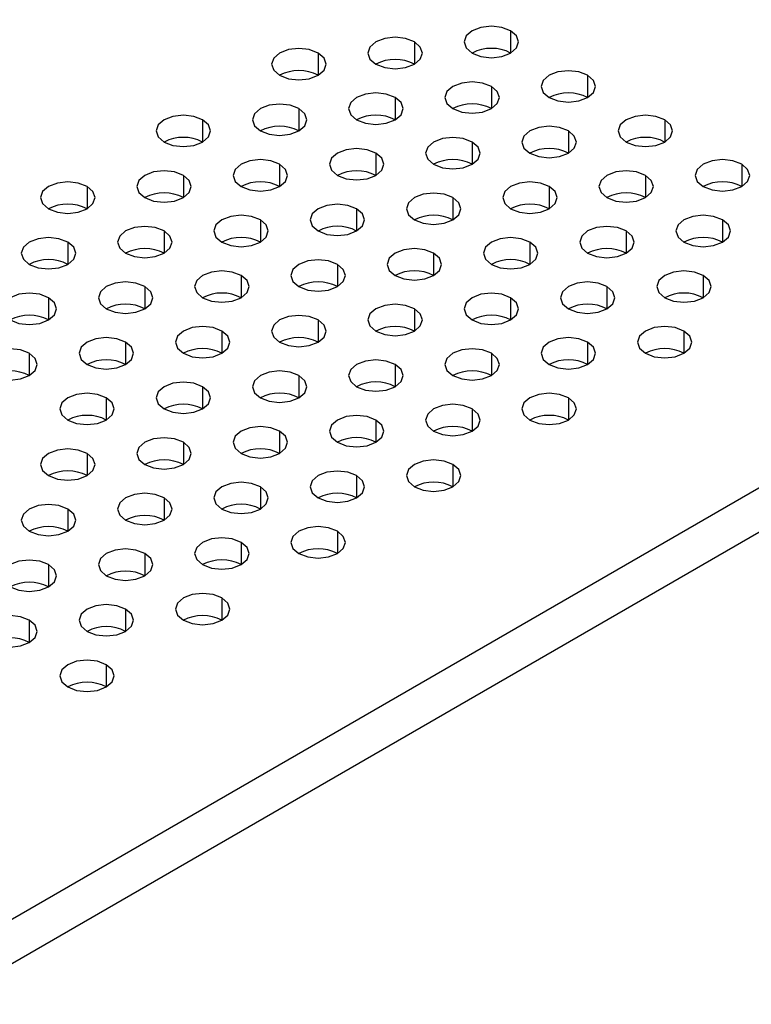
# Model space of a CAD drawing. Header units: millimetres. Extents: x 0 to 1118, y 0 to 864.
# Tile 417 of 438: x 1003.89 to 1006.58, y 699.69 to 703.3. Entities that reach past the tile are written whole.
import ezdxf

# ---------------------------------------------------------------- set-up
doc = ezdxf.new("R2010")
doc.units = ezdxf.units.MM

msp = doc.modelspace()

# ---------------------------------------------------------------- linework, layer by layer
at = {"color": 7, "linetype": 'Continuous', "lineweight": 25}
for p, q in [((1014.0395, 705.8734), (939.2276, 662.6854)), ((1014.1102, 705.7509), (939.2983, 662.5629))]:
    msp.add_line(p, q, dxfattribs=at)
at = {"color": 8, "linetype": 'Continuous', "lineweight": 25}
for p, q in [((1005.6957, 703.2609), (1005.6957, 703.1793)), ((1005.3421, 703.2201), (1005.3421, 703.1384)), ((1004.9886, 703.1793), (1004.9886, 703.0976)), ((1005.9785, 703.0976), (1005.9785, 703.016)), ((1005.625, 703.0568), (1005.625, 702.9752)), ((1005.2714, 703.016), (1005.2714, 702.9343)), ((1004.9179, 702.9752), (1004.9179, 702.8935)), ((1004.5643, 702.9343), (1004.5643, 702.8527)), ((1006.2614, 702.9343), (1006.2614, 702.8527)), ((1005.9078, 702.8935), (1005.9078, 702.8119)), ((1005.5543, 702.8527), (1005.5543, 702.7711)), ((1005.2007, 702.8119), (1005.2007, 702.7302)), ((1004.8471, 702.7711), (1004.8471, 702.6894)), ((1006.5442, 702.7711), (1006.5442, 702.6894)), ((1004.4936, 702.7302), (1004.4936, 702.6486)), ((1006.1906, 702.7302), (1006.1906, 702.6486)), ((1004.14, 702.6894), (1004.14, 702.6078)), ((1005.8371, 702.6894), (1005.8371, 702.6078)), ((1005.4835, 702.6486), (1005.4835, 702.567)), ((1005.13, 702.6078), (1005.13, 702.5261)), ((1004.7764, 702.567), (1004.7764, 702.4853)), ((1006.4735, 702.567), (1006.4735, 702.4853)), ((1004.4229, 702.5261), (1004.4229, 702.4445)), ((1006.1199, 702.5261), (1006.1199, 702.4445)), ((1004.0693, 702.4853), (1004.0693, 702.4037)), ((1005.7664, 702.4853), (1005.7664, 702.4037)), ((1005.4128, 702.4445), (1005.4128, 702.3629)), ((1005.0593, 702.4037), (1005.0593, 702.322)), ((1004.7057, 702.3629), (1004.7057, 702.2812)), ((1006.4028, 702.3629), (1006.4028, 702.2812)), ((1004.3522, 702.322), (1004.3522, 702.2404)), ((1006.0492, 702.322), (1006.0492, 702.2404)), ((1003.9986, 702.2812), (1003.9986, 702.1996)), ((1005.6957, 702.2812), (1005.6957, 702.1996)), ((1005.3421, 702.2404), (1005.3421, 702.1587)), ((1004.9886, 702.1996), (1004.9886, 702.1179)), ((1004.635, 702.1587), (1004.635, 702.0771)), ((1006.3321, 702.1587), (1006.3321, 702.0771)), ((1004.2815, 702.1179), (1004.2815, 702.0363)), ((1005.9785, 702.1179), (1005.9785, 702.0363)), ((1003.9279, 702.0771), (1003.9279, 701.9955)), ((1005.625, 702.0771), (1005.625, 701.9955)), ((1005.2714, 702.0363), (1005.2714, 701.9546)), ((1004.9179, 701.9955), (1004.9179, 701.9138)), ((1004.5643, 701.9546), (1004.5643, 701.873)), ((1004.2107, 701.9138), (1004.2107, 701.8322)), ((1005.9078, 701.9138), (1005.9078, 701.8322)), ((1005.5543, 701.873), (1005.5543, 701.7914)), ((1005.2007, 701.8322), (1005.2007, 701.7505)), ((1004.8471, 701.7914), (1004.8471, 701.7097)), ((1004.4936, 701.7505), (1004.4936, 701.6689)), ((1004.14, 701.7097), (1004.14, 701.6281)), ((1005.4835, 701.6689), (1005.4835, 701.5873)), ((1005.13, 701.6281), (1005.13, 701.5464)), ((1004.7764, 701.5873), (1004.7764, 701.5056)), ((1004.4229, 701.5464), (1004.4229, 701.4648)), ((1004.0693, 701.5056), (1004.0693, 701.424)), ((1005.0593, 701.424), (1005.0593, 701.3423)), ((1004.7057, 701.3832), (1004.7057, 701.3015)), ((1004.3522, 701.3423), (1004.3522, 701.2607)), ((1003.9986, 701.3015), (1003.9986, 701.2199)), ((1004.635, 701.1791), (1004.635, 701.0974)), ((1004.2815, 701.1382), (1004.2815, 701.0566)), ((1003.9279, 701.0974), (1003.9279, 701.0158)), ((1004.2107, 700.9341), (1004.2107, 700.8525))]:
    msp.add_line(p, q, dxfattribs=at)
at = {"color": 7, "linetype": 'Continuous', "lineweight": 25, "flags": 128}
for points in [[(1005.6957, 703.2609), (1005.6632, 703.2734), (1005.625, 703.2778), (1005.5867, 703.2734), (1005.5543, 703.2609), (1005.5326, 703.2422), (1005.525, 703.2201), (1005.5326, 703.198), (1005.5543, 703.1793)], [(1005.3421, 703.2201), (1005.3097, 703.2326), (1005.2714, 703.237), (1005.2331, 703.2326), (1005.2007, 703.2201), (1005.179, 703.2014), (1005.1714, 703.1793), (1005.179, 703.1572), (1005.2007, 703.1384)], [(1005.5543, 703.1793), (1005.5867, 703.1667), (1005.625, 703.1623), (1005.6632, 703.1667), (1005.6957, 703.1793), (1005.7173, 703.198), (1005.725, 703.2201), (1005.7173, 703.2422), (1005.6957, 703.2609)], [(1005.2007, 703.1384), (1005.2331, 703.1259), (1005.2714, 703.1215), (1005.3097, 703.1259), (1005.3421, 703.1384), (1005.3638, 703.1572), (1005.3714, 703.1793), (1005.3638, 703.2014), (1005.3421, 703.2201)], [(1004.9886, 703.1793), (1004.9561, 703.1918), (1004.9179, 703.1962), (1004.8796, 703.1918), (1004.8471, 703.1793), (1004.8255, 703.1605), (1004.8179, 703.1384), (1004.8255, 703.1163), (1004.8471, 703.0976)], [(1004.8471, 703.0976), (1004.8796, 703.0851), (1004.9179, 703.0807), (1004.9561, 703.0851), (1004.9886, 703.0976), (1005.0102, 703.1163), (1005.0179, 703.1384), (1005.0102, 703.1605), (1004.9886, 703.1793)], [(1005.9785, 703.0976), (1005.9461, 703.1101), (1005.9078, 703.1145), (1005.8695, 703.1101), (1005.8371, 703.0976), (1005.8154, 703.0789), (1005.8078, 703.0568), (1005.8154, 703.0347), (1005.8371, 703.016)], [(1005.8371, 703.016), (1005.8695, 703.0035), (1005.9078, 702.9991), (1005.9461, 703.0035), (1005.9785, 703.016), (1006.0002, 703.0347), (1006.0078, 703.0568), (1006.0002, 703.0789), (1005.9785, 703.0976)], [(1005.625, 703.0568), (1005.5925, 703.0693), (1005.5543, 703.0737), (1005.516, 703.0693), (1005.4835, 703.0568), (1005.4619, 703.0381), (1005.4543, 703.016), (1005.4619, 702.9939), (1005.4835, 702.9752)], [(1005.4835, 702.9752), (1005.516, 702.9626), (1005.5543, 702.9582), (1005.5925, 702.9626), (1005.625, 702.9752), (1005.6466, 702.9939), (1005.6543, 703.016), (1005.6466, 703.0381), (1005.625, 703.0568)], [(1005.2714, 703.016), (1005.239, 703.0285), (1005.2007, 703.0329), (1005.1624, 703.0285), (1005.13, 703.016), (1005.1083, 702.9972), (1005.1007, 702.9752), (1005.1083, 702.9531), (1005.13, 702.9343)], [(1004.9179, 702.9752), (1004.8854, 702.9877), (1004.8471, 702.9921), (1004.8089, 702.9877), (1004.7764, 702.9752), (1004.7548, 702.9564), (1004.7471, 702.9343), (1004.7548, 702.9122), (1004.7764, 702.8935)], [(1005.13, 702.9343), (1005.1624, 702.9218), (1005.2007, 702.9174), (1005.239, 702.9218), (1005.2714, 702.9343), (1005.2931, 702.9531), (1005.3007, 702.9752), (1005.2931, 702.9972), (1005.2714, 703.016)], [(1004.5643, 702.9343), (1004.5319, 702.9468), (1004.4936, 702.9512), (1004.4553, 702.9468), (1004.4229, 702.9343), (1004.4012, 702.9156), (1004.3936, 702.8935), (1004.4012, 702.8714), (1004.4229, 702.8527)], [(1004.7764, 702.8935), (1004.8089, 702.881), (1004.8471, 702.8766), (1004.8854, 702.881), (1004.9179, 702.8935), (1004.9395, 702.9122), (1004.9471, 702.9343), (1004.9395, 702.9564), (1004.9179, 702.9752)], [(1006.2614, 702.9343), (1006.2289, 702.9468), (1006.1906, 702.9512), (1006.1524, 702.9468), (1006.1199, 702.9343), (1006.0983, 702.9156), (1006.0906, 702.8935), (1006.0983, 702.8714), (1006.1199, 702.8527)], [(1004.4229, 702.8527), (1004.4553, 702.8402), (1004.4936, 702.8358), (1004.5319, 702.8402), (1004.5643, 702.8527), (1004.586, 702.8714), (1004.5936, 702.8935), (1004.586, 702.9156), (1004.5643, 702.9343)], [(1006.1199, 702.8527), (1006.1524, 702.8402), (1006.1906, 702.8358), (1006.2289, 702.8402), (1006.2614, 702.8527), (1006.283, 702.8714), (1006.2906, 702.8935), (1006.283, 702.9156), (1006.2614, 702.9343)], [(1005.9078, 702.8935), (1005.8754, 702.906), (1005.8371, 702.9104), (1005.7988, 702.906), (1005.7664, 702.8935), (1005.7447, 702.8748), (1005.7371, 702.8527), (1005.7447, 702.8306), (1005.7664, 702.8119)], [(1005.7664, 702.8119), (1005.7988, 702.7994), (1005.8371, 702.795), (1005.8754, 702.7994), (1005.9078, 702.8119), (1005.9295, 702.8306), (1005.9371, 702.8527), (1005.9295, 702.8748), (1005.9078, 702.8935)], [(1005.5543, 702.8527), (1005.5218, 702.8652), (1005.4835, 702.8696), (1005.4453, 702.8652), (1005.4128, 702.8527), (1005.3912, 702.834), (1005.3835, 702.8119), (1005.3912, 702.7898), (1005.4128, 702.7711)], [(1005.4128, 702.7711), (1005.4453, 702.7585), (1005.4835, 702.7541), (1005.5218, 702.7585), (1005.5543, 702.7711), (1005.5759, 702.7898), (1005.5835, 702.8119), (1005.5759, 702.834), (1005.5543, 702.8527)], [(1005.2007, 702.8119), (1005.1683, 702.8244), (1005.13, 702.8288), (1005.0917, 702.8244), (1005.0593, 702.8119), (1005.0376, 702.7931), (1005.03, 702.7711), (1005.0376, 702.749), (1005.0593, 702.7302)], [(1005.0593, 702.7302), (1005.0917, 702.7177), (1005.13, 702.7133), (1005.1683, 702.7177), (1005.2007, 702.7302), (1005.2224, 702.749), (1005.23, 702.7711), (1005.2224, 702.7931), (1005.2007, 702.8119)], [(1004.8471, 702.7711), (1004.8147, 702.7836), (1004.7764, 702.788), (1004.7382, 702.7836), (1004.7057, 702.7711), (1004.684, 702.7523), (1004.6764, 702.7302), (1004.684, 702.7081), (1004.7057, 702.6894)], [(1004.7057, 702.6894), (1004.7382, 702.6769), (1004.7764, 702.6725), (1004.8147, 702.6769), (1004.8471, 702.6894), (1004.8688, 702.7081), (1004.8764, 702.7302), (1004.8688, 702.7523), (1004.8471, 702.7711)], [(1006.5442, 702.7711), (1006.5118, 702.7836), (1006.4735, 702.788), (1006.4352, 702.7836), (1006.4028, 702.7711), (1006.3811, 702.7523), (1006.3735, 702.7302), (1006.3811, 702.7081), (1006.4028, 702.6894)], [(1006.4028, 702.6894), (1006.4352, 702.6769), (1006.4735, 702.6725), (1006.5118, 702.6769), (1006.5442, 702.6894), (1006.5659, 702.7081), (1006.5735, 702.7302), (1006.5659, 702.7523), (1006.5442, 702.7711)], [(1004.4936, 702.7302), (1004.4611, 702.7427), (1004.4229, 702.7471), (1004.3846, 702.7427), (1004.3522, 702.7302), (1004.3305, 702.7115), (1004.3229, 702.6894), (1004.3305, 702.6673), (1004.3522, 702.6486)], [(1004.3522, 702.6486), (1004.3846, 702.6361), (1004.4229, 702.6317), (1004.4611, 702.6361), (1004.4936, 702.6486), (1004.5153, 702.6673), (1004.5229, 702.6894), (1004.5153, 702.7115), (1004.4936, 702.7302)], [(1006.1906, 702.7302), (1006.1582, 702.7427), (1006.1199, 702.7471), (1006.0817, 702.7427), (1006.0492, 702.7302), (1006.0275, 702.7115), (1006.0199, 702.6894), (1006.0275, 702.6673), (1006.0492, 702.6486)], [(1006.0492, 702.6486), (1006.0817, 702.6361), (1006.1199, 702.6317), (1006.1582, 702.6361), (1006.1906, 702.6486), (1006.2123, 702.6673), (1006.2199, 702.6894), (1006.2123, 702.7115), (1006.1906, 702.7302)], [(1004.14, 702.6894), (1004.1076, 702.7019), (1004.0693, 702.7063), (1004.0311, 702.7019), (1003.9986, 702.6894), (1003.9769, 702.6707), (1003.9693, 702.6486), (1003.9769, 702.6265), (1003.9986, 702.6078)], [(1005.8371, 702.6894), (1005.8047, 702.7019), (1005.7664, 702.7063), (1005.7281, 702.7019), (1005.6957, 702.6894), (1005.674, 702.6707), (1005.6664, 702.6486), (1005.674, 702.6265), (1005.6957, 702.6078)], [(1003.9986, 702.6078), (1004.0311, 702.5953), (1004.0693, 702.5909), (1004.1076, 702.5953), (1004.14, 702.6078), (1004.1617, 702.6265), (1004.1693, 702.6486), (1004.1617, 702.6707), (1004.14, 702.6894)], [(1005.4835, 702.6486), (1005.4511, 702.6611), (1005.4128, 702.6655), (1005.3746, 702.6611), (1005.3421, 702.6486), (1005.3204, 702.6299), (1005.3128, 702.6078), (1005.3204, 702.5857), (1005.3421, 702.567)], [(1005.6957, 702.6078), (1005.7281, 702.5953), (1005.7664, 702.5909), (1005.8047, 702.5953), (1005.8371, 702.6078), (1005.8588, 702.6265), (1005.8664, 702.6486), (1005.8588, 702.6707), (1005.8371, 702.6894)], [(1005.13, 702.6078), (1005.0975, 702.6203), (1005.0593, 702.6247), (1005.021, 702.6203), (1004.9886, 702.6078), (1004.9669, 702.589), (1004.9593, 702.567), (1004.9669, 702.5449), (1004.9886, 702.5261)], [(1005.3421, 702.567), (1005.3746, 702.5544), (1005.4128, 702.55), (1005.4511, 702.5544), (1005.4835, 702.567), (1005.5052, 702.5857), (1005.5128, 702.6078), (1005.5052, 702.6299), (1005.4835, 702.6486)], [(1004.9886, 702.5261), (1005.021, 702.5136), (1005.0593, 702.5092), (1005.0975, 702.5136), (1005.13, 702.5261), (1005.1517, 702.5449), (1005.1593, 702.567), (1005.1517, 702.589), (1005.13, 702.6078)], [(1004.7764, 702.567), (1004.744, 702.5795), (1004.7057, 702.5839), (1004.6675, 702.5795), (1004.635, 702.567), (1004.6133, 702.5482), (1004.6057, 702.5261), (1004.6133, 702.504), (1004.635, 702.4853)], [(1004.635, 702.4853), (1004.6675, 702.4728), (1004.7057, 702.4684), (1004.744, 702.4728), (1004.7764, 702.4853), (1004.7981, 702.504), (1004.8057, 702.5261), (1004.7981, 702.5482), (1004.7764, 702.567)], [(1006.4735, 702.567), (1006.441, 702.5795), (1006.4028, 702.5839), (1006.3645, 702.5795), (1006.3321, 702.567), (1006.3104, 702.5482), (1006.3028, 702.5261), (1006.3104, 702.504), (1006.3321, 702.4853)], [(1006.3321, 702.4853), (1006.3645, 702.4728), (1006.4028, 702.4684), (1006.441, 702.4728), (1006.4735, 702.4853), (1006.4952, 702.504), (1006.5028, 702.5261), (1006.4952, 702.5482), (1006.4735, 702.567)], [(1004.4229, 702.5261), (1004.3904, 702.5386), (1004.3522, 702.543), (1004.3139, 702.5386), (1004.2815, 702.5261), (1004.2598, 702.5074), (1004.2522, 702.4853), (1004.2598, 702.4632), (1004.2815, 702.4445)], [(1004.2815, 702.4445), (1004.3139, 702.432), (1004.3522, 702.4276), (1004.3904, 702.432), (1004.4229, 702.4445), (1004.4446, 702.4632), (1004.4522, 702.4853), (1004.4446, 702.5074), (1004.4229, 702.5261)], [(1006.1199, 702.5261), (1006.0875, 702.5386), (1006.0492, 702.543), (1006.011, 702.5386), (1005.9785, 702.5261), (1005.9568, 702.5074), (1005.9492, 702.4853), (1005.9568, 702.4632), (1005.9785, 702.4445)], [(1005.9785, 702.4445), (1006.011, 702.432), (1006.0492, 702.4276), (1006.0875, 702.432), (1006.1199, 702.4445), (1006.1416, 702.4632), (1006.1492, 702.4853), (1006.1416, 702.5074), (1006.1199, 702.5261)], [(1004.0693, 702.4853), (1004.0369, 702.4978), (1003.9986, 702.5022), (1003.9603, 702.4978), (1003.9279, 702.4853), (1003.9062, 702.4666), (1003.8986, 702.4445), (1003.9062, 702.4224), (1003.9279, 702.4037)], [(1003.9279, 702.4037), (1003.9603, 702.3912), (1003.9986, 702.3868), (1004.0369, 702.3912), (1004.0693, 702.4037), (1004.091, 702.4224), (1004.0986, 702.4445), (1004.091, 702.4666), (1004.0693, 702.4853)], [(1005.7664, 702.4853), (1005.7339, 702.4978), (1005.6957, 702.5022), (1005.6574, 702.4978), (1005.625, 702.4853), (1005.6033, 702.4666), (1005.5957, 702.4445), (1005.6033, 702.4224), (1005.625, 702.4037)], [(1005.625, 702.4037), (1005.6574, 702.3912), (1005.6957, 702.3868), (1005.7339, 702.3912), (1005.7664, 702.4037), (1005.7881, 702.4224), (1005.7957, 702.4445), (1005.7881, 702.4666), (1005.7664, 702.4853)], [(1005.4128, 702.4445), (1005.3804, 702.457), (1005.3421, 702.4614), (1005.3039, 702.457), (1005.2714, 702.4445), (1005.2497, 702.4258), (1005.2421, 702.4037), (1005.2497, 702.3816), (1005.2714, 702.3629)], [(1005.2714, 702.3629), (1005.3039, 702.3503), (1005.3421, 702.3459), (1005.3804, 702.3503), (1005.4128, 702.3629), (1005.4345, 702.3816), (1005.4421, 702.4037), (1005.4345, 702.4258), (1005.4128, 702.4445)], [(1005.0593, 702.4037), (1005.0268, 702.4162), (1004.9886, 702.4206), (1004.9503, 702.4162), (1004.9179, 702.4037), (1004.8962, 702.3849), (1004.8886, 702.3629), (1004.8962, 702.3408), (1004.9179, 702.322)], [(1004.7057, 702.3629), (1004.6733, 702.3754), (1004.635, 702.3798), (1004.5967, 702.3754), (1004.5643, 702.3629), (1004.5426, 702.3441), (1004.535, 702.322), (1004.5426, 702.2999), (1004.5643, 702.2812)], [(1004.9179, 702.322), (1004.9503, 702.3095), (1004.9886, 702.3051), (1005.0268, 702.3095), (1005.0593, 702.322), (1005.081, 702.3408), (1005.0886, 702.3629), (1005.081, 702.3849), (1005.0593, 702.4037)], [(1006.4028, 702.3629), (1006.3703, 702.3754), (1006.3321, 702.3798), (1006.2938, 702.3754), (1006.2614, 702.3629), (1006.2397, 702.3441), (1006.2321, 702.322), (1006.2397, 702.2999), (1006.2614, 702.2812)], [(1004.3522, 702.322), (1004.3197, 702.3345), (1004.2815, 702.3389), (1004.2432, 702.3345), (1004.2107, 702.322), (1004.1891, 702.3033), (1004.1815, 702.2812), (1004.1891, 702.2591), (1004.2107, 702.2404)], [(1004.5643, 702.2812), (1004.5967, 702.2687), (1004.635, 702.2643), (1004.6733, 702.2687), (1004.7057, 702.2812), (1004.7274, 702.2999), (1004.735, 702.322), (1004.7274, 702.3441), (1004.7057, 702.3629)], [(1006.0492, 702.322), (1006.0168, 702.3345), (1005.9785, 702.3389), (1005.9402, 702.3345), (1005.9078, 702.322), (1005.8861, 702.3033), (1005.8785, 702.2812), (1005.8861, 702.2591), (1005.9078, 702.2404)], [(1006.2614, 702.2812), (1006.2938, 702.2687), (1006.3321, 702.2643), (1006.3703, 702.2687), (1006.4028, 702.2812), (1006.4245, 702.2999), (1006.4321, 702.322), (1006.4245, 702.3441), (1006.4028, 702.3629)], [(1003.9986, 702.2812), (1003.9662, 702.2937), (1003.9279, 702.2981), (1003.8896, 702.2937), (1003.8572, 702.2812), (1003.8355, 702.2625), (1003.8279, 702.2404), (1003.8355, 702.2183), (1003.8572, 702.1996)], [(1004.2107, 702.2404), (1004.2432, 702.2279), (1004.2815, 702.2235), (1004.3197, 702.2279), (1004.3522, 702.2404), (1004.3738, 702.2591), (1004.3815, 702.2812), (1004.3738, 702.3033), (1004.3522, 702.322)], [(1005.6957, 702.2812), (1005.6632, 702.2937), (1005.625, 702.2981), (1005.5867, 702.2937), (1005.5543, 702.2812), (1005.5326, 702.2625), (1005.525, 702.2404), (1005.5326, 702.2183), (1005.5543, 702.1996)], [(1005.9078, 702.2404), (1005.9402, 702.2279), (1005.9785, 702.2235), (1006.0168, 702.2279), (1006.0492, 702.2404), (1006.0709, 702.2591), (1006.0785, 702.2812), (1006.0709, 702.3033), (1006.0492, 702.322)], [(1003.8572, 702.1996), (1003.8896, 702.1871), (1003.9279, 702.1827), (1003.9662, 702.1871), (1003.9986, 702.1996), (1004.0203, 702.2183), (1004.0279, 702.2404), (1004.0203, 702.2625), (1003.9986, 702.2812)], [(1005.5543, 702.1996), (1005.5867, 702.1871), (1005.625, 702.1827), (1005.6632, 702.1871), (1005.6957, 702.1996), (1005.7173, 702.2183), (1005.725, 702.2404), (1005.7173, 702.2625), (1005.6957, 702.2812)], [(1005.3421, 702.2404), (1005.3097, 702.2529), (1005.2714, 702.2573), (1005.2331, 702.2529), (1005.2007, 702.2404), (1005.179, 702.2217), (1005.1714, 702.1996), (1005.179, 702.1775), (1005.2007, 702.1587)], [(1005.2007, 702.1587), (1005.2331, 702.1462), (1005.2714, 702.1418), (1005.3097, 702.1462), (1005.3421, 702.1587), (1005.3638, 702.1775), (1005.3714, 702.1996), (1005.3638, 702.2217), (1005.3421, 702.2404)], [(1004.9886, 702.1996), (1004.9561, 702.2121), (1004.9179, 702.2165), (1004.8796, 702.2121), (1004.8471, 702.1996), (1004.8255, 702.1808), (1004.8179, 702.1587), (1004.8255, 702.1367), (1004.8471, 702.1179)], [(1004.8471, 702.1179), (1004.8796, 702.1054), (1004.9179, 702.101), (1004.9561, 702.1054), (1004.9886, 702.1179), (1005.0102, 702.1367), (1005.0179, 702.1587), (1005.0102, 702.1808), (1004.9886, 702.1996)], [(1004.635, 702.1587), (1004.6026, 702.1713), (1004.5643, 702.1757), (1004.526, 702.1713), (1004.4936, 702.1587), (1004.4719, 702.14), (1004.4643, 702.1179), (1004.4719, 702.0958), (1004.4936, 702.0771)], [(1004.4936, 702.0771), (1004.526, 702.0646), (1004.5643, 702.0602), (1004.6026, 702.0646), (1004.635, 702.0771), (1004.6567, 702.0958), (1004.6643, 702.1179), (1004.6567, 702.14), (1004.635, 702.1587)], [(1006.3321, 702.1587), (1006.2996, 702.1713), (1006.2614, 702.1757), (1006.2231, 702.1713), (1006.1906, 702.1587), (1006.169, 702.14), (1006.1614, 702.1179), (1006.169, 702.0958), (1006.1906, 702.0771)], [(1006.1906, 702.0771), (1006.2231, 702.0646), (1006.2614, 702.0602), (1006.2996, 702.0646), (1006.3321, 702.0771), (1006.3537, 702.0958), (1006.3614, 702.1179), (1006.3537, 702.14), (1006.3321, 702.1587)], [(1004.2815, 702.1179), (1004.249, 702.1304), (1004.2107, 702.1348), (1004.1725, 702.1304), (1004.14, 702.1179), (1004.1184, 702.0992), (1004.1107, 702.0771), (1004.1184, 702.055), (1004.14, 702.0363)], [(1004.14, 702.0363), (1004.1725, 702.0238), (1004.2107, 702.0194), (1004.249, 702.0238), (1004.2815, 702.0363), (1004.3031, 702.055), (1004.3107, 702.0771), (1004.3031, 702.0992), (1004.2815, 702.1179)], [(1005.9785, 702.1179), (1005.9461, 702.1304), (1005.9078, 702.1348), (1005.8695, 702.1304), (1005.8371, 702.1179), (1005.8154, 702.0992), (1005.8078, 702.0771), (1005.8154, 702.055), (1005.8371, 702.0363)], [(1005.8371, 702.0363), (1005.8695, 702.0238), (1005.9078, 702.0194), (1005.9461, 702.0238), (1005.9785, 702.0363), (1006.0002, 702.055), (1006.0078, 702.0771), (1006.0002, 702.0992), (1005.9785, 702.1179)], [(1003.9279, 702.0771), (1003.8955, 702.0896), (1003.8572, 702.094), (1003.8189, 702.0896), (1003.7865, 702.0771), (1003.7648, 702.0584), (1003.7572, 702.0363), (1003.7648, 702.0142), (1003.7865, 701.9955)], [(1005.625, 702.0771), (1005.5925, 702.0896), (1005.5543, 702.094), (1005.516, 702.0896), (1005.4835, 702.0771), (1005.4619, 702.0584), (1005.4543, 702.0363), (1005.4619, 702.0142), (1005.4835, 701.9955)], [(1003.7865, 701.9955), (1003.8189, 701.983), (1003.8572, 701.9786), (1003.8955, 701.983), (1003.9279, 701.9955), (1003.9496, 702.0142), (1003.9572, 702.0363), (1003.9496, 702.0584), (1003.9279, 702.0771)], [(1005.2714, 702.0363), (1005.239, 702.0488), (1005.2007, 702.0532), (1005.1624, 702.0488), (1005.13, 702.0363), (1005.1083, 702.0176), (1005.1007, 701.9955), (1005.1083, 701.9734), (1005.13, 701.9546)], [(1005.4835, 701.9955), (1005.516, 701.983), (1005.5543, 701.9786), (1005.5925, 701.983), (1005.625, 701.9955), (1005.6466, 702.0142), (1005.6543, 702.0363), (1005.6466, 702.0584), (1005.625, 702.0771)], [(1004.9179, 701.9955), (1004.8854, 702.008), (1004.8471, 702.0124), (1004.8089, 702.008), (1004.7764, 701.9955), (1004.7548, 701.9767), (1004.7471, 701.9546), (1004.7548, 701.9326), (1004.7764, 701.9138)], [(1005.13, 701.9546), (1005.1624, 701.9421), (1005.2007, 701.9377), (1005.239, 701.9421), (1005.2714, 701.9546), (1005.2931, 701.9734), (1005.3007, 701.9955), (1005.2931, 702.0176), (1005.2714, 702.0363)], [(1004.5643, 701.9546), (1004.5319, 701.9672), (1004.4936, 701.9716), (1004.4553, 701.9672), (1004.4229, 701.9546), (1004.4012, 701.9359), (1004.3936, 701.9138), (1004.4012, 701.8917), (1004.4229, 701.873)], [(1004.7764, 701.9138), (1004.8089, 701.9013), (1004.8471, 701.8969), (1004.8854, 701.9013), (1004.9179, 701.9138), (1004.9395, 701.9326), (1004.9471, 701.9546), (1004.9395, 701.9767), (1004.9179, 701.9955)], [(1004.4229, 701.873), (1004.4553, 701.8605), (1004.4936, 701.8561), (1004.5319, 701.8605), (1004.5643, 701.873), (1004.586, 701.8917), (1004.5936, 701.9138), (1004.586, 701.9359), (1004.5643, 701.9546)], [(1004.2107, 701.9138), (1004.1783, 701.9263), (1004.14, 701.9307), (1004.1018, 701.9263), (1004.0693, 701.9138), (1004.0476, 701.8951), (1004.04, 701.873), (1004.0476, 701.8509), (1004.0693, 701.8322)], [(1004.0693, 701.8322), (1004.1018, 701.8197), (1004.14, 701.8153), (1004.1783, 701.8197), (1004.2107, 701.8322), (1004.2324, 701.8509), (1004.24, 701.873), (1004.2324, 701.8951), (1004.2107, 701.9138)], [(1005.9078, 701.9138), (1005.8754, 701.9263), (1005.8371, 701.9307), (1005.7988, 701.9263), (1005.7664, 701.9138), (1005.7447, 701.8951), (1005.7371, 701.873), (1005.7447, 701.8509), (1005.7664, 701.8322)], [(1005.7664, 701.8322), (1005.7988, 701.8197), (1005.8371, 701.8153), (1005.8754, 701.8197), (1005.9078, 701.8322), (1005.9295, 701.8509), (1005.9371, 701.873), (1005.9295, 701.8951), (1005.9078, 701.9138)], [(1005.5543, 701.873), (1005.5218, 701.8855), (1005.4835, 701.8899), (1005.4453, 701.8855), (1005.4128, 701.873), (1005.3912, 701.8543), (1005.3835, 701.8322), (1005.3912, 701.8101), (1005.4128, 701.7914)], [(1005.4128, 701.7914), (1005.4453, 701.7789), (1005.4835, 701.7745), (1005.5218, 701.7789), (1005.5543, 701.7914), (1005.5759, 701.8101), (1005.5835, 701.8322), (1005.5759, 701.8543), (1005.5543, 701.873)], [(1005.2007, 701.8322), (1005.1683, 701.8447), (1005.13, 701.8491), (1005.0917, 701.8447), (1005.0593, 701.8322), (1005.0376, 701.8135), (1005.03, 701.7914), (1005.0376, 701.7693), (1005.0593, 701.7505)], [(1005.0593, 701.7505), (1005.0917, 701.738), (1005.13, 701.7336), (1005.1683, 701.738), (1005.2007, 701.7505), (1005.2224, 701.7693), (1005.23, 701.7914), (1005.2224, 701.8135), (1005.2007, 701.8322)], [(1004.8471, 701.7914), (1004.8147, 701.8039), (1004.7764, 701.8083), (1004.7382, 701.8039), (1004.7057, 701.7914), (1004.684, 701.7726), (1004.6764, 701.7505), (1004.684, 701.7285), (1004.7057, 701.7097)], [(1004.7057, 701.7097), (1004.7382, 701.6972), (1004.7764, 701.6928), (1004.8147, 701.6972), (1004.8471, 701.7097), (1004.8688, 701.7285), (1004.8764, 701.7505), (1004.8688, 701.7726), (1004.8471, 701.7914)], [(1004.4936, 701.7505), (1004.4611, 701.7631), (1004.4229, 701.7675), (1004.3846, 701.7631), (1004.3522, 701.7505), (1004.3305, 701.7318), (1004.3229, 701.7097), (1004.3305, 701.6876), (1004.3522, 701.6689)], [(1004.14, 701.7097), (1004.1076, 701.7222), (1004.0693, 701.7266), (1004.0311, 701.7222), (1003.9986, 701.7097), (1003.9769, 701.691), (1003.9693, 701.6689), (1003.9769, 701.6468), (1003.9986, 701.6281)], [(1004.3522, 701.6689), (1004.3846, 701.6564), (1004.4229, 701.652), (1004.4611, 701.6564), (1004.4936, 701.6689), (1004.5153, 701.6876), (1004.5229, 701.7097), (1004.5153, 701.7318), (1004.4936, 701.7505)], [(1003.9986, 701.6281), (1004.0311, 701.6156), (1004.0693, 701.6112), (1004.1076, 701.6156), (1004.14, 701.6281), (1004.1617, 701.6468), (1004.1693, 701.6689), (1004.1617, 701.691), (1004.14, 701.7097)], [(1005.4835, 701.6689), (1005.4511, 701.6814), (1005.4128, 701.6858), (1005.3746, 701.6814), (1005.3421, 701.6689), (1005.3204, 701.6502), (1005.3128, 701.6281), (1005.3204, 701.606), (1005.3421, 701.5873)], [(1005.3421, 701.5873), (1005.3746, 701.5747), (1005.4128, 701.5704), (1005.4511, 701.5747), (1005.4835, 701.5873), (1005.5052, 701.606), (1005.5128, 701.6281), (1005.5052, 701.6502), (1005.4835, 701.6689)], [(1005.13, 701.6281), (1005.0975, 701.6406), (1005.0593, 701.645), (1005.021, 701.6406), (1004.9886, 701.6281), (1004.9669, 701.6094), (1004.9593, 701.5873), (1004.9669, 701.5652), (1004.9886, 701.5464)], [(1004.9886, 701.5464), (1005.021, 701.5339), (1005.0593, 701.5295), (1005.0975, 701.5339), (1005.13, 701.5464), (1005.1517, 701.5652), (1005.1593, 701.5873), (1005.1517, 701.6094), (1005.13, 701.6281)], [(1004.7764, 701.5873), (1004.744, 701.5998), (1004.7057, 701.6042), (1004.6675, 701.5998), (1004.635, 701.5873), (1004.6133, 701.5685), (1004.6057, 701.5464), (1004.6133, 701.5244), (1004.635, 701.5056)], [(1004.635, 701.5056), (1004.6675, 701.4931), (1004.7057, 701.4887), (1004.744, 701.4931), (1004.7764, 701.5056), (1004.7981, 701.5244), (1004.8057, 701.5464), (1004.7981, 701.5685), (1004.7764, 701.5873)], [(1004.4229, 701.5464), (1004.3904, 701.559), (1004.3522, 701.5634), (1004.3139, 701.559), (1004.2815, 701.5464), (1004.2598, 701.5277), (1004.2522, 701.5056), (1004.2598, 701.4835), (1004.2815, 701.4648)], [(1004.2815, 701.4648), (1004.3139, 701.4523), (1004.3522, 701.4479), (1004.3904, 701.4523), (1004.4229, 701.4648), (1004.4446, 701.4835), (1004.4522, 701.5056), (1004.4446, 701.5277), (1004.4229, 701.5464)], [(1004.0693, 701.5056), (1004.0369, 701.5181), (1003.9986, 701.5225), (1003.9603, 701.5181), (1003.9279, 701.5056), (1003.9062, 701.4869), (1003.8986, 701.4648), (1003.9062, 701.4427), (1003.9279, 701.424)], [(1003.9279, 701.424), (1003.9603, 701.4115), (1003.9986, 701.4071), (1004.0369, 701.4115), (1004.0693, 701.424), (1004.091, 701.4427), (1004.0986, 701.4648), (1004.091, 701.4869), (1004.0693, 701.5056)], [(1005.0593, 701.424), (1005.0268, 701.4365), (1004.9886, 701.4409), (1004.9503, 701.4365), (1004.9179, 701.424), (1004.8962, 701.4053), (1004.8886, 701.3832), (1004.8962, 701.3611), (1004.9179, 701.3423)], [(1004.7057, 701.3832), (1004.6733, 701.3957), (1004.635, 701.4001), (1004.5967, 701.3957), (1004.5643, 701.3832), (1004.5426, 701.3644), (1004.535, 701.3423), (1004.5426, 701.3202), (1004.5643, 701.3015)], [(1004.9179, 701.3423), (1004.9503, 701.3298), (1004.9886, 701.3254), (1005.0268, 701.3298), (1005.0593, 701.3423), (1005.081, 701.3611), (1005.0886, 701.3832), (1005.081, 701.4053), (1005.0593, 701.424)], [(1004.3522, 701.3423), (1004.3197, 701.3549), (1004.2815, 701.3592), (1004.2432, 701.3549), (1004.2107, 701.3423), (1004.1891, 701.3236), (1004.1815, 701.3015), (1004.1891, 701.2794), (1004.2107, 701.2607)], [(1004.5643, 701.3015), (1004.5967, 701.289), (1004.635, 701.2846), (1004.6733, 701.289), (1004.7057, 701.3015), (1004.7274, 701.3202), (1004.735, 701.3423), (1004.7274, 701.3644), (1004.7057, 701.3832)], [(1004.2107, 701.2607), (1004.2432, 701.2482), (1004.2815, 701.2438), (1004.3197, 701.2482), (1004.3522, 701.2607), (1004.3738, 701.2794), (1004.3815, 701.3015), (1004.3738, 701.3236), (1004.3522, 701.3423)], [(1003.9986, 701.3015), (1003.9662, 701.314), (1003.9279, 701.3184), (1003.8896, 701.314), (1003.8572, 701.3015), (1003.8355, 701.2828), (1003.8279, 701.2607), (1003.8355, 701.2386), (1003.8572, 701.2199)], [(1003.8572, 701.2199), (1003.8896, 701.2074), (1003.9279, 701.203), (1003.9662, 701.2074), (1003.9986, 701.2199), (1004.0203, 701.2386), (1004.0279, 701.2607), (1004.0203, 701.2828), (1003.9986, 701.3015)], [(1004.635, 701.1791), (1004.6026, 701.1916), (1004.5643, 701.196), (1004.526, 701.1916), (1004.4936, 701.1791), (1004.4719, 701.1603), (1004.4643, 701.1382), (1004.4719, 701.1161), (1004.4936, 701.0974)], [(1004.4936, 701.0974), (1004.526, 701.0849), (1004.5643, 701.0805), (1004.6026, 701.0849), (1004.635, 701.0974), (1004.6567, 701.1161), (1004.6643, 701.1382), (1004.6567, 701.1603), (1004.635, 701.1791)], [(1004.2815, 701.1382), (1004.249, 701.1508), (1004.2107, 701.1551), (1004.1725, 701.1508), (1004.14, 701.1382), (1004.1184, 701.1195), (1004.1107, 701.0974), (1004.1184, 701.0753), (1004.14, 701.0566)], [(1003.9279, 701.0974), (1003.8955, 701.1099), (1003.8572, 701.1143), (1003.8189, 701.1099), (1003.7865, 701.0974), (1003.7648, 701.0787), (1003.7572, 701.0566), (1003.7648, 701.0345), (1003.7865, 701.0158)], [(1004.14, 701.0566), (1004.1725, 701.0441), (1004.2107, 701.0397), (1004.249, 701.0441), (1004.2815, 701.0566), (1004.3031, 701.0753), (1004.3107, 701.0974), (1004.3031, 701.1195), (1004.2815, 701.1382)], [(1003.7865, 701.0158), (1003.8189, 701.0033), (1003.8572, 700.9989), (1003.8955, 701.0033), (1003.9279, 701.0158), (1003.9496, 701.0345), (1003.9572, 701.0566), (1003.9496, 701.0787), (1003.9279, 701.0974)], [(1004.2107, 700.9341), (1004.1783, 700.9467), (1004.14, 700.951), (1004.1018, 700.9467), (1004.0693, 700.9341), (1004.0476, 700.9154), (1004.04, 700.8933), (1004.0476, 700.8712), (1004.0693, 700.8525)], [(1004.0693, 700.8525), (1004.1018, 700.84), (1004.14, 700.8356), (1004.1783, 700.84), (1004.2107, 700.8525), (1004.2324, 700.8712), (1004.24, 700.8933), (1004.2324, 700.9154), (1004.2107, 700.9341)]]:
    msp.add_lwpolyline(points, dxfattribs=at)
at = {"color": 7, "linetype": 'Continuous', "lineweight": 25}
for centre in [(1005.625, 703.0428), (1005.2714, 703.002), (1004.9179, 702.9611), (1005.9078, 702.8795), (1005.5543, 702.8387), (1005.2007, 702.7978), (1004.8471, 702.757), (1004.4936, 702.7162), (1006.1906, 702.7162), (1005.8371, 702.6754), (1005.4835, 702.6346), (1005.13, 702.5937), (1004.7764, 702.5529), (1006.4735, 702.5529), (1004.4229, 702.5121), (1006.1199, 702.5121), (1004.0693, 702.4713), (1005.7664, 702.4713), (1005.4128, 702.4305), (1005.0593, 702.3896), (1004.7057, 702.3488), (1006.4028, 702.3488), (1004.3522, 702.308), (1006.0492, 702.308), (1003.9986, 702.2672), (1005.6957, 702.2672), (1005.3421, 702.2264), (1004.9886, 702.1855), (1004.635, 702.1447), (1006.3321, 702.1447), (1004.2815, 702.1039), (1005.9785, 702.1039), (1003.9279, 702.0631), (1005.625, 702.0631), (1005.2714, 702.0223), (1004.9179, 701.9814), (1004.5643, 701.9406), (1006.2614, 701.9406), (1004.2107, 701.8998), (1005.9078, 701.8998), (1003.8572, 701.859), (1005.5543, 701.859), (1005.2007, 701.8182), (1004.8471, 701.7773), (1004.4936, 701.7365), (1004.14, 701.6957), (1005.8371, 701.6957), (1005.4835, 701.6549), (1005.13, 701.6141), (1004.7764, 701.5732), (1004.4229, 701.5324), (1004.0693, 701.4916), (1005.4128, 701.4508), (1005.0593, 701.41), (1004.7057, 701.3691), (1004.3522, 701.3283), (1003.9986, 701.2875), (1004.9886, 701.2059), (1004.635, 701.165), (1004.2815, 701.1242), (1003.9279, 701.0834), (1004.5643, 700.9609), (1004.2107, 700.9201), (1003.8572, 700.8793), (1004.14, 700.716)]:
    msp.add_arc(centre, 0.1537, 62.61, 117.3846, dxfattribs=at)

doc.saveas('drawing.dxf')
